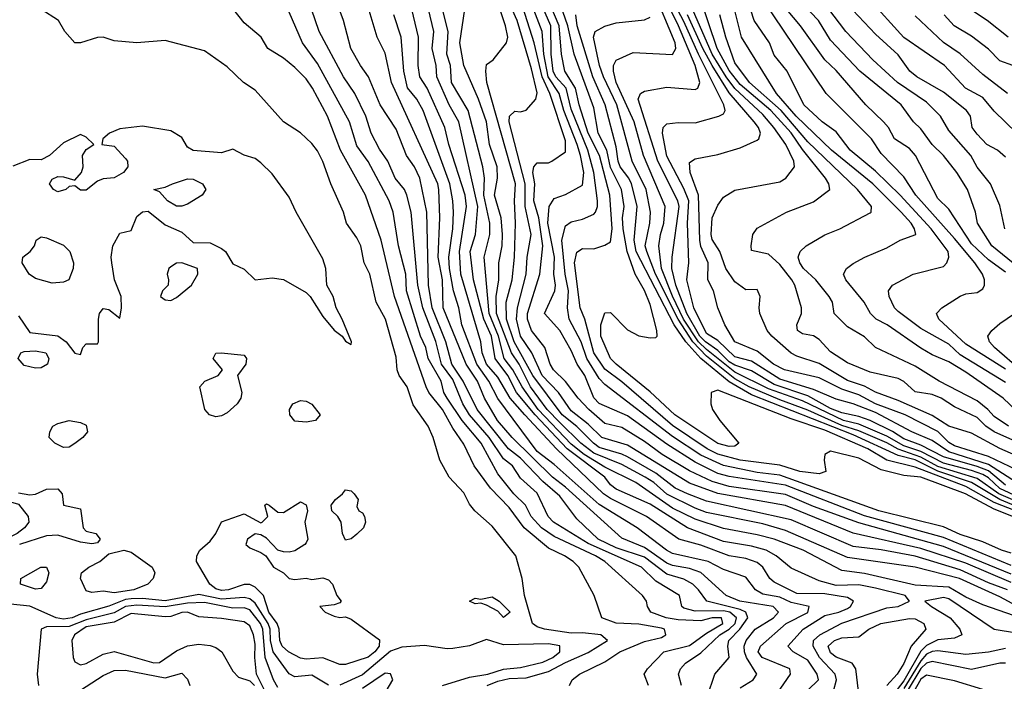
# Model space of a CAD drawing. Header units: metres. Extents: x -51132 to -49532, y -231222 to -229437.
# Tile 548 of 656: x -50307 to -50220, y -229688 to -229629. Entities that reach past the tile are written whole.
import ezdxf

# ---------------------------------------------------------------- set-up
doc = ezdxf.new("R2010")
doc.units = ezdxf.units.M
for name, color, linetype in [('CONTOUR_HALF', 8, 'Continuous'), ('CONTOUR_INDEX', 1, 'Continuous'), ('CONTOUR_INTER', 3, 'Continuous')]:
    doc.layers.add(name, color=color, linetype=linetype)

msp = doc.modelspace()

# ---------------------------------------------------------------- linework, layer by layer
at = {"layer": 'CONTOUR_HALF'}
for points, elevation in [([(-50218.468, -229671.759), (-50220.58, -229670.784), (-50221.58, -229669.834), (-50222.08, -229669.55), (-50223.08, -229669.169), (-50225.58, -229668.532), (-50227.58, -229667.511), (-50229.08, -229667), (-50230.58, -229666.138), (-50233.08, -229665.075), (-50234.435, -229664.759), (-50238.08, -229662.995), (-50241.08, -229661.93), (-50244.08, -229660.454), (-50246.58, -229658.441), (-50247.294, -229657.759), (-50248.608, -229655.759), (-50249.58, -229653.721), (-50250.556, -229651.259), (-50250.802, -229649.259), (-50250.658, -229648.259), (-50250.348, -229647.259), (-50250.248, -229645.759), (-50252.167, -229641.259), (-50252.987, -229638.259), (-50254.582, -229634.759), (-50254.833, -229633.759), (-50254.813, -229633.259), (-50254.58, -229632.787), (-50253.08, -229632.118), (-50249.58, -229632.294), (-50249.288, -229631.759), (-50249.36, -229631.259), (-50253.304, -229621.759)], 25.5), ([(-50215.672, -229674.759), (-50221.08, -229672.626), (-50223.612, -229671.259), (-50227.58, -229669.777), (-50229.08, -229669.627), (-50231.08, -229669.128), (-50233.08, -229668.09), (-50235.58, -229667.465), (-50236.097, -229667.759), (-50236.152, -229668.259), (-50235.988, -229669.259), (-50236.58, -229669.486), (-50238.301, -229669.259), (-50240.08, -229668.703), (-50243.58, -229668.272), (-50245.58, -229667.73), (-50246.529, -229667.259), (-50249.58, -229665.197), (-50254.08, -229661.31), (-50255.58, -229660.199), (-50256.573, -229658.759), (-50257.358, -229655.759), (-50257.789, -229654.759), (-50258.275, -229650.759), (-50258.08, -229649.82), (-50257.58, -229649.486), (-50256.58, -229649.516), (-50255.58, -229649.211), (-50255.08, -229648.901), (-50254.939, -229647.759), (-50255.144, -229644.759), (-50256.078, -229641.259), (-50257.063, -229639.259), (-50257.879, -229636.759), (-50258.184, -229635.259), (-50259.124, -229633.759), (-50259.445, -229632.259), (-50259.639, -229629.759), (-50261.528, -229625.259)], 23.5), ([(-50219.58, -229677.613), (-50225.58, -229675.111), (-50232.58, -229673.192), (-50239.58, -229670.488), (-50244.58, -229669.727), (-50245.58, -229669.435), (-50247.58, -229668.454), (-50250.08, -229666.843), (-50253.58, -229664.336), (-50256.08, -229663.252), (-50256.58, -229662.742), (-50257.378, -229660.759), (-50258.059, -229659.759), (-50258.58, -229658.553), (-50259.58, -229656.779), (-50260.944, -229655.259), (-50260.01, -229653.259), (-50259.963, -229652.759), (-50260.112, -229651.759), (-50260.062, -229650.259), (-50260.636, -229647.259), (-50260.532, -229645.759), (-50260.08, -229645.073), (-50259.08, -229644.692), (-50257.58, -229643.879), (-50257.467, -229642.759), (-50257.76, -229641.259), (-50258.041, -229640.259), (-50259.23, -229637.259), (-50259.632, -229635.759), (-50260.607, -229634.259), (-50260.989, -229632.259), (-50261.139, -229630.259), (-50262.854, -229625.759)], 22.5), ([(-50219.08, -229670.237), (-50221.58, -229668.664), (-50225.08, -229667.533), (-50226.58, -229666.523), (-50228.387, -229665.759), (-50231.58, -229664.026), (-50233.58, -229663.263), (-50235.08, -229662.862), (-50237.08, -229662.011), (-50240.08, -229661.085), (-50242.58, -229659.484), (-50244.08, -229659.1), (-50245.58, -229657.661), (-50246.58, -229657.033), (-50247.703, -229654.759), (-50248.308, -229652.259), (-50248.147, -229650.759), (-50248.271, -229647.259), (-50248.149, -229645.259), (-50248.58, -229644.184), (-50250.08, -229641.318), (-50250.492, -229639.259), (-50250.426, -229638.759), (-50250.08, -229638.435), (-50249.08, -229638.321), (-50247.58, -229638.361), (-50245.474, -229637.759), (-50245.08, -229637.56), (-50244.935, -229637.259), (-50245.045, -229636.759), (-50247.301, -229632.259), (-50248.58, -229629.372), (-50250.475, -229625.759)], 26.5), ([(-50220.08, -229661.388), (-50224.08, -229658.91), (-50225.08, -229657.97), (-50227.58, -229656.588), (-50229.58, -229655.089), (-50229.912, -229654.759), (-50230.381, -229653.759), (-50230.435, -229653.259), (-50230.093, -229652.759), (-50228.254, -229651.759), (-50225.58, -229651.096), (-50225.273, -229650.759), (-50225.096, -229650.259), (-50225.152, -229649.759), (-50226.661, -229647.759), (-50229.408, -229644.759), (-50231.58, -229642.646), (-50233.841, -229640.759), (-50235.08, -229639.154), (-50236.321, -229638.259), (-50237.945, -229636.759), (-50239.416, -229633.759), (-50240.58, -229632.357), (-50240.992, -229631.259), (-50242.348, -229629.259), (-50243.468, -229625.759)], 29.5), ([(-50220.128, -229647.759), (-50220.58, -229645.691), (-50221.413, -229643.759), (-50222.58, -229642.276), (-50223.152, -229641.259), (-50225.08, -229639.041), (-50225.838, -229637.759), (-50227.08, -229636.501), (-50229.633, -229634.759), (-50231.836, -229632.759), (-50234.224, -229630.259), (-50236.864, -229626.759)], 31.5), ([(-50246.517, -229689.259), (-50245.826, -229687.259), (-50244.564, -229685.759), (-50244.68, -229684.759), (-50244.604, -229684.259), (-50243.612, -229683.259), (-50242.917, -229682.259), (-50243.103, -229681.759), (-50243.58, -229681.501), (-50246.552, -229680.759), (-50247.274, -229679.759), (-50247.803, -229679.259), (-50248.58, -229678.83), (-50250.08, -229678.39), (-50252.08, -229676.855), (-50254.58, -229676.054), (-50256.192, -229675.259), (-50258.08, -229673.48), (-50259.58, -229671.469), (-50261.08, -229670.159), (-50263.08, -229668.078), (-50264.147, -229667.259), (-50266.913, -229663.759), (-50268.138, -229661.259), (-50269.148, -229659.759), (-50269.69, -229657.759), (-50270.905, -229654.759), (-50271.235, -229652.759), (-50271.378, -229646.259), (-50271.99, -229643.259), (-50272.462, -229642.259), (-50273.188, -229641.259), (-50274.08, -229638.897), (-50275.524, -229636.759), (-50276.54, -229634.259), (-50277.266, -229633.259), (-50278.103, -229631.759), (-50278.774, -229629.259), (-50279.33, -229627.759)], 17.5), ([(-50219.58, -229679.127), (-50223.58, -229677.407), (-50227.58, -229676.091), (-50233.58, -229674.746), (-50239.58, -229672.285), (-50245.58, -229671.21), (-50248.08, -229670.299), (-50253.58, -229666.939), (-50255.857, -229666.259), (-50257.08, -229665.061), (-50258.58, -229663.879), (-50259.701, -229662.259), (-50261.142, -229660.759), (-50262.059, -229658.759), (-50263.061, -229657.259), (-50263.42, -229655.759), (-50263.336, -229654.759), (-50262.572, -229651.759), (-50262.492, -229650.259), (-50262.116, -229648.259), (-50262.665, -229645.759), (-50262.656, -229643.759), (-50264.082, -229638.259), (-50264.057, -229637.759), (-50263.58, -229637.317), (-50263.08, -229637.374), (-50262.58, -229637.23), (-50261.709, -229636.259), (-50261.58, -229635.689), (-50262.08, -229633.555), (-50263.352, -229629.259), (-50264.037, -229627.759)], 21.5), ([(-50219.069, -229639.259), (-50221.08, -229637.305), (-50222.08, -229636.112), (-50223.613, -229635.259), (-50225.484, -229633.259), (-50229.08, -229630.769), (-50232.245, -229627.259)], 32.5), ([(-50266.021, -229688.259), (-50265.08, -229687.852), (-50264.08, -229687.621), (-50262.58, -229687.569), (-50260.58, -229687.021), (-50259.08, -229686.202), (-50257.08, -229685.319), (-50255.358, -229684.259), (-50255.933, -229683.759), (-50257.58, -229683.575), (-50258.58, -229683.615), (-50260.936, -229683.259), (-50261.58, -229683.047), (-50261.993, -229682.759), (-50262.703, -229680.259), (-50262.916, -229678.759), (-50263.47, -229676.759), (-50265.58, -229674.132), (-50267.125, -229672.759), (-50267.58, -229672.171), (-50268.08, -229671.156), (-50269.396, -229669.759), (-50270.231, -229668.259), (-50270.803, -229666.259), (-50271.247, -229665.259), (-50272.58, -229663.357), (-50273.122, -229661.759), (-50273.811, -229660.759), (-50274.012, -229660.259), (-50274.08, -229659.134), (-50275.031, -229655.759), (-50275.855, -229654.259), (-50276.421, -229651.759), (-50276.94, -229650.759), (-50277.217, -229649.259), (-50277.58, -229648.538), (-50278.499, -229647.259), (-50278.769, -229646.259), (-50279.888, -229643.759), (-50280.58, -229641.787), (-50281.08, -229640.833), (-50281.58, -229640.19), (-50282.58, -229639.249), (-50284.08, -229638.263), (-50286.58, -229635.437), (-50287.626, -229634.759), (-50289.08, -229633.376), (-50291.08, -229631.962), (-50294.58, -229631.04), (-50297.08, -229631.257), (-50299.08, -229631.063), (-50300.08, -229630.739), (-50300.58, -229630.768), (-50302.08, -229631.266), (-50302.58, -229631.264), (-50303.465, -229630.259), (-50304.024, -229629.259), (-50305.591, -229628.259)], 15.5), ([(-50251.719, -229688.259), (-50252.118, -229687.259), (-50251.8, -229686.759), (-50250.373, -229685.259), (-50248.08, -229684.704), (-50246.58, -229683.605), (-50245.133, -229682.759), (-50245.253, -229682.259), (-50246.077, -229682.259), (-50247.08, -229682.513), (-50249.08, -229682.417), (-50250.144, -229682.259), (-50251.516, -229681.759), (-50251.799, -229681.259), (-50251.894, -229680.759), (-50252.25, -229680.259), (-50255.593, -229677.259), (-50256.418, -229676.759), (-50260.08, -229675.039), (-50261.211, -229674.259), (-50262.128, -229673.259), (-50262.612, -229672.259), (-50263.664, -229671.259), (-50265.08, -229669.475), (-50266.55, -229666.759), (-50268.25, -229664.759), (-50269.583, -229662.759), (-50269.874, -229662.259), (-50270.095, -229661.259), (-50271.241, -229659.259), (-50271.472, -229658.259), (-50271.938, -229657.259), (-50273.186, -229653.259), (-50273.241, -229651.759), (-50273.896, -229649.259), (-50274.344, -229646.259), (-50274.699, -229645.259), (-50276.58, -229641.774), (-50277.58, -229640.386), (-50278.233, -229638.259), (-50281.08, -229633.074), (-50282.389, -229631.259), (-50283.58, -229628.532)], 16.5), ([(-50235.309, -229688.759), (-50235.052, -229687.759), (-50235.167, -229687.259), (-50236.573, -229685.759), (-50237.125, -229684.759), (-50237.085, -229684.259), (-50236.541, -229683.759), (-50234.58, -229682.721), (-50230.58, -229681.375), (-50229.58, -229681.259), (-50228.571, -229680.759), (-50228.954, -229680.259), (-50231.58, -229679.632), (-50233.08, -229679.316), (-50235.08, -229679.389), (-50236.58, -229678.978), (-50239.08, -229677.83), (-50240.398, -229676.759), (-50241.278, -229676.259), (-50242.58, -229675.884), (-50245.08, -229675.479), (-50248.255, -229674.259), (-50251.58, -229672.179), (-50254.58, -229670.824), (-50255.08, -229670.453), (-50255.599, -229669.759), (-50258.931, -229667.259), (-50261.78, -229664.259), (-50263.41, -229662.259), (-50264.204, -229660.759), (-50265.313, -229659.259), (-50265.643, -229657.259), (-50266.32, -229655.759), (-50267.221, -229652.259), (-50267.528, -229649.759), (-50267.055, -229648.259), (-50266.846, -229645.759), (-50268.527, -229638.259), (-50269.381, -229636.759), (-50270.482, -229634.259), (-50270.537, -229633.259), (-50270.906, -229631.759), (-50270.755, -229630.259), (-50271.222, -229628.259)], 19.5), ([(-50219.08, -229681.196), (-50220.58, -229680.375), (-50224.162, -229678.759), (-50228.092, -229677.759), (-50234.08, -229676.912), (-50239.58, -229674.492), (-50241.58, -229673.923), (-50246.58, -229672.9), (-50247.58, -229672.528), (-50250.08, -229671.293), (-50251.241, -229670.259), (-50252.023, -229669.759), (-50254.08, -229668.66), (-50256.58, -229667.643), (-50257.728, -229666.759), (-50259.58, -229664.928), (-50260.696, -229663.759), (-50262.189, -229661.759), (-50263.19, -229659.759), (-50263.88, -229658.759), (-50265.207, -229655.259), (-50265.234, -229653.759), (-50264.981, -229652.259), (-50264.976, -229650.759), (-50264.69, -229649.259), (-50264.661, -229648.259), (-50264.776, -229646.759), (-50265.377, -229644.759), (-50265.102, -229643.259), (-50265.133, -229642.259), (-50265.821, -229640.259), (-50266.088, -229638.259), (-50266.79, -229636.259), (-50268.08, -229633.272), (-50268.445, -229631.259), (-50268.005, -229628.259)], 20.5), ([(-50215.58, -229669.415), (-50220.58, -229667.223), (-50223.08, -229665.876), (-50225.08, -229665.24), (-50226.58, -229664.3), (-50229.58, -229662.962), (-50231.58, -229662.245), (-50232.58, -229661.69), (-50234.08, -229661.186), (-50236.58, -229659.699), (-50238.58, -229659.051), (-50239.08, -229658.778), (-50240.792, -229657.259), (-50241.196, -229656.759), (-50241.841, -229655.259), (-50241.916, -229654.759), (-50241.823, -229653.759), (-50242.08, -229653.121), (-50243.08, -229653.161), (-50244.08, -229652.458), (-50244.875, -229651.259), (-50245.392, -229649.759), (-50246.08, -229648.7), (-50246.158, -229648.259), (-50246.065, -229646.759), (-50245.58, -229645.647), (-50245.08, -229644.935), (-50244.08, -229644.324), (-50240.08, -229643.582), (-50239.559, -229643.259), (-50238.78, -229642.259), (-50238.828, -229641.759), (-50239.532, -229640.259), (-50240.616, -229638.759), (-50241.58, -229637.617), (-50244.08, -229635.289), (-50244.849, -229634.259), (-50246.08, -229632.244), (-50247.809, -229628.259)], 27.5), ([(-50220.08, -229651.588), (-50221.58, -229650.508), (-50223.08, -229649.076), (-50225.08, -229646.018), (-50226.08, -229645.049), (-50228.038, -229641.259), (-50228.58, -229640.624), (-50229.915, -229639.759), (-50230.447, -229638.759), (-50230.873, -229638.259), (-50232.448, -229636.759), (-50235.08, -229633.714), (-50236.091, -229632.759), (-50238.236, -229629.759), (-50239.472, -229628.259)], 30.5), ([(-50240.58, -229689.35), (-50239.126, -229687.259), (-50239.193, -229686.759), (-50241.64, -229685.759), (-50242.004, -229685.259), (-50241.805, -229684.759), (-50239.529, -229682.759), (-50237.58, -229681.778), (-50237.476, -229681.259), (-50239.08, -229680.887), (-50240.08, -229680.427), (-50241.58, -229680.137), (-50242.224, -229679.759), (-50243.08, -229678.642), (-50245.08, -229677.976), (-50246.43, -229677.259), (-50249.58, -229676.549), (-50250.124, -229676.259), (-50252.714, -229674.259), (-50256.08, -229672.212), (-50260.08, -229668.639), (-50261.58, -229667.495), (-50265.08, -229662.797), (-50265.872, -229661.259), (-50266.95, -229659.759), (-50268.26, -229656.259), (-50268.521, -229654.759), (-50269.017, -229653.259), (-50269.371, -229651.259), (-50269.432, -229650.259), (-50269.082, -229647.759), (-50269.017, -229646.259), (-50269.055, -229645.259), (-50269.338, -229643.759), (-50271.707, -229637.259), (-50272.253, -229636.259), (-50273.08, -229635.233), (-50273.425, -229633.759), (-50273.635, -229630.759), (-50274.296, -229628.759)], 18.5), ([(-50217.58, -229672.986), (-50220.58, -229671.753), (-50223.08, -229670.258), (-50226.08, -229669.252), (-50228.08, -229668.247), (-50229.58, -229667.856), (-50233.58, -229666.029), (-50242.58, -229662.475), (-50244.58, -229661.328), (-50247.08, -229659.253), (-50248.406, -229657.759), (-50249.433, -229656.259), (-50252.799, -229649.759), (-50252.999, -229648.759), (-50252.718, -229645.759), (-50252.83, -229645.259), (-50253.228, -229643.759), (-50253.453, -229643.259), (-50254.218, -229642.259), (-50254.395, -229641.759), (-50254.58, -229640.479), (-50255.571, -229636.759), (-50256.664, -229634.259), (-50258.055, -229629.759), (-50258.176, -229628.759)], 24.5), ([(-50219.814, -229665.259), (-50221.08, -229664.388), (-50221.631, -229663.759), (-50222.58, -229662.99), (-50225.952, -229661.259), (-50228.08, -229659.929), (-50231.58, -229658.266), (-50232.58, -229657.325), (-50234.08, -229656.427), (-50235.253, -229655.259), (-50235.397, -229654.259), (-50235.702, -229653.759), (-50236.873, -229652.259), (-50237.975, -229651.259), (-50238.298, -229650.759), (-50238.438, -229650.259), (-50238.272, -229649.759), (-50237.737, -229649.259), (-50236.08, -229648.291), (-50234.749, -229647.759), (-50232.08, -229646.317), (-50231.984, -229646.259), (-50231.961, -229645.759), (-50233.183, -229644.259), (-50237.58, -229640.033), (-50239.967, -229637.259), (-50242.769, -229634.759), (-50244.08, -229633.012), (-50244.86, -229630.759), (-50245.405, -229628.759)], 28.5), ([(-50219.431, -229633.259), (-50220.58, -229632.846), (-50221.58, -229631.822), (-50223.08, -229630.662), (-50224.609, -229629.759), (-50225.521, -229628.759)], 33.5), ([(-50218.58, -229660.405), (-50221.036, -229658.259), (-50221.486, -229657.759), (-50221.627, -229657.259), (-50221.285, -229656.759), (-50220.58, -229656.155), (-50218.535, -229654.759)], 30.5), ([(-50307.355, -229658.759), (-50307.08, -229658.619), (-50306.08, -229658.555), (-50305.158, -229658.759), (-50304.874, -229659.259), (-50305.016, -229659.759), (-50305.58, -229660.083), (-50306.08, -229660.098), (-50307.08, -229659.884), (-50307.595, -229659.259), (-50307.355, -229658.759)], 15.5), ([(-50289.619, -229658.759), (-50287.58, -229658.949), (-50287.357, -229659.259), (-50287.42, -229659.759), (-50288.155, -229660.759), (-50287.785, -229662.259), (-50287.861, -229662.759), (-50288.176, -229663.259), (-50289.08, -229664.058), (-50289.58, -229664.343), (-50290.08, -229664.421), (-50290.653, -229664.259), (-50291.06, -229663.759), (-50291.487, -229661.759), (-50291.057, -229661.259), (-50289.882, -229660.759), (-50289.5, -229660.259), (-50290.307, -229659.259), (-50290.08, -229658.787), (-50289.619, -229658.759)], 15.5), ([(-50283.249, -229663.259), (-50282.58, -229662.964), (-50282.08, -229663.021), (-50281.58, -229663.307), (-50280.841, -229664.259), (-50281.252, -229664.759), (-50282.08, -229664.907), (-50283.08, -229664.798), (-50283.526, -229664.259), (-50283.563, -229663.759), (-50283.249, -229663.259)], 15.5), ([(-50303.083, -229664.759), (-50302.08, -229664.938), (-50301.58, -229665.162), (-50301.448, -229665.759), (-50301.876, -229666.259), (-50302.58, -229666.789), (-50303.08, -229667.099), (-50303.58, -229667.152), (-50304.34, -229666.759), (-50304.869, -229666.259), (-50304.793, -229665.759), (-50304.535, -229665.259), (-50304.08, -229665.011), (-50303.083, -229664.759)], 15.5), ([(-50307.58, -229671.167), (-50306.58, -229671.332), (-50306.08, -229671.294), (-50305.08, -229670.829), (-50304.08, -229670.796), (-50303.698, -229671.259), (-50303.593, -229672.259), (-50302.08, -229672.576), (-50301.85, -229674.259), (-50301.58, -229674.552), (-50300.71, -229674.759), (-50300.333, -229675.259), (-50300.58, -229675.594), (-50301.08, -229675.675), (-50302.08, -229675.551), (-50304.08, -229674.922), (-50305.08, -229674.979), (-50307.479, -229675.759)], 15.5), ([(-50278.852, -229671.259), (-50278.58, -229670.883), (-50278.08, -229670.992), (-50277.814, -229671.259), (-50277.472, -229671.759), (-50277.58, -229672.373), (-50277.41, -229672.759), (-50277.08, -229672.928), (-50276.887, -229673.259), (-50276.82, -229673.759), (-50276.997, -229674.259), (-50277.58, -229674.842), (-50278.08, -229675.238), (-50278.58, -229675.358), (-50278.843, -229674.759), (-50278.97, -229673.759), (-50279.253, -229673.259), (-50279.803, -229672.759), (-50279.854, -229672.259), (-50279.478, -229671.759), (-50278.852, -229671.259)], 15.5), ([(-50285.726, -229672.259), (-50285.58, -229672.146), (-50285.351, -229672.259), (-50284.58, -229672.877), (-50284.08, -229672.894), (-50282.58, -229671.976), (-50282.08, -229672.226), (-50281.964, -229672.759), (-50282.185, -229673.759), (-50281.936, -229675.259), (-50282.08, -229675.588), (-50282.177, -229675.759), (-50283.08, -229676.3), (-50283.58, -229676.44), (-50284.08, -229676.404), (-50284.58, -229676.241), (-50285.58, -229675.183), (-50286.08, -229674.89), (-50286.58, -229674.805), (-50287.269, -229675.259), (-50287.429, -229675.759), (-50287.08, -229676.051), (-50286.08, -229676.454), (-50285.645, -229676.759), (-50284.969, -229677.759), (-50284.08, -229678.25), (-50283.58, -229678.773), (-50283.08, -229678.843), (-50282.08, -229678.723), (-50281.58, -229678.836), (-50280.58, -229678.709), (-50280.08, -229678.867), (-50279.724, -229679.259), (-50279.354, -229680.259), (-50278.96, -229680.759), (-50279.08, -229680.918), (-50279.58, -229681.084), (-50280.854, -229681.259), (-50280.397, -229681.759), (-50279.58, -229682.09), (-50279.08, -229682.229), (-50278.58, -229682.174), (-50278.08, -229682.375), (-50275.58, -229684.194), (-50275.601, -229684.759), (-50275.976, -229685.259), (-50276.58, -229685.736), (-50278.58, -229686.381), (-50279.08, -229686.39), (-50280.58, -229685.807), (-50282.08, -229685.906), (-50282.58, -229685.825), (-50283.625, -229685.259), (-50284.184, -229684.759), (-50284.397, -229684.259), (-50284.464, -229683.259), (-50284.628, -229682.759), (-50285.371, -229681.759), (-50285.859, -229680.259), (-50286.58, -229679.524), (-50287.08, -229679.296), (-50287.58, -229679.303), (-50288.963, -229679.759), (-50289.58, -229679.822), (-50290.08, -229679.692), (-50290.598, -229679.259), (-50291.792, -229677.259), (-50291.758, -229676.759), (-50291.506, -229676.259), (-50290.58, -229675.454), (-50290.08, -229674.768), (-50289.58, -229673.722), (-50287.58, -229673.024), (-50286.08, -229673.825), (-50285.969, -229673.759), (-50285.48, -229673.259), (-50285.726, -229672.259)], 15.5), ([(-50298.23, -229676.259), (-50297.58, -229676.415), (-50295.728, -229677.759), (-50295.478, -229678.259), (-50295.627, -229678.759), (-50296.095, -229679.259), (-50297.335, -229679.759), (-50299.08, -229680.022), (-50300.08, -229679.873), (-50301.08, -229679.996), (-50301.58, -229679.849), (-50302.09, -229678.759), (-50301.98, -229678.259), (-50301.349, -229677.759), (-50300.378, -229677.259), (-50299.58, -229676.584), (-50298.23, -229676.259)], 15.5), ([(-50305.6, -229677.759), (-50305.08, -229677.766), (-50304.876, -229678.259), (-50305.08, -229679.069), (-50305.58, -229679.661), (-50306.08, -229679.714), (-50307.411, -229679.259), (-50307.376, -229678.759), (-50305.6, -229677.759)], 15.5), ([(-50284.58, -229688.425), (-50284.968, -229687.759), (-50285.711, -229685.759), (-50285.904, -229683.259), (-50286.129, -229682.759), (-50287.08, -229681.532), (-50287.58, -229681.374), (-50288.58, -229681.403), (-50291.08, -229680.899), (-50292.58, -229680.962), (-50294.58, -229681.279), (-50297.08, -229681.126), (-50298.08, -229681.236)], 14.5), ([(-50267.59, -229680.759), (-50267.08, -229680.516), (-50266.58, -229680.595), (-50265.58, -229680.374), (-50264.958, -229680.759), (-50263.998, -229681.759), (-50264.58, -229682.212), (-50265.08, -229681.664), (-50266.08, -229681.12), (-50266.58, -229680.935), (-50267.08, -229681.017), (-50267.59, -229680.759)], 15.5), ([(-50219.08, -229683.62), (-50221.08, -229683.291), (-50225.08, -229680.571), (-50225.58, -229680.459), (-50227.223, -229680.759), (-50226.62, -229681.259), (-50224.967, -229682.259), (-50224.114, -229683.259), (-50223.953, -229683.759), (-50224.58, -229684.06), (-50226.08, -229684.211), (-50227.08, -229684.717), (-50227.58, -229685.193), (-50229.08, -229687.843), (-50230.942, -229690.259)], 19.5), ([(-50298.08, -229681.236), (-50299.08, -229681.813), (-50301.58, -229682.437), (-50303.08, -229683.027), (-50305.08, -229683.05), (-50305.563, -229683.259), (-50305.92, -229687.259), (-50305.803, -229688.259)], 14.5), ([(-50220.08, -229686.27), (-50220.58, -229686.262), (-50223.08, -229686.819), (-50226.58, -229686.122), (-50227.08, -229686.266), (-50227.58, -229686.741), (-50228.787, -229688.759)], 18.5), ([(-50302.58, -229688.978), (-50300.08, -229687.356), (-50299.08, -229686.929), (-50298.08, -229686.904), (-50294.58, -229687.563), (-50293.08, -229687.144), (-50292.58, -229687.698), (-50292.38, -229688.259)], 14.5), ([(-50275.58, -229689.764), (-50274.396, -229687.759), (-50274.58, -229687.218), (-50275.08, -229687.165), (-50277.08, -229688.505)], 14.5)]:
    msp.add_lwpolyline(points, dxfattribs=dict(at, elevation=elevation))
at = {"layer": 'CONTOUR_INDEX'}
for points, elevation in [([(-50220.08, -229660.208), (-50223.58, -229657.967), (-50225.968, -229655.759), (-50226.183, -229655.259), (-50225.701, -229654.759), (-50224.08, -229653.725), (-50223.58, -229653.528), (-50222.58, -229653.383), (-50222.08, -229653.074), (-50221.923, -229652.759), (-50221.928, -229652.259), (-50222.101, -229651.759), (-50222.782, -229650.759), (-50224.58, -229648.617), (-50228.027, -229644.759), (-50229.08, -229643.123), (-50231.08, -229641.082), (-50231.939, -229639.759), (-50235.983, -229635.759), (-50241.58, -229627.385)], 30), ([(-50218.58, -229682.312), (-50222.08, -229681.101), (-50223.58, -229680.412), (-50225.08, -229679.517), (-50228.08, -229679.349), (-50232.58, -229678.331), (-50234.58, -229678.045), (-50238.004, -229676.259), (-50240.58, -229675.287), (-50242.08, -229674.88), (-50245.08, -229674.338), (-50247.58, -229673.507), (-50249.58, -229672.529), (-50252.83, -229670.259), (-50255.58, -229668.875), (-50257.419, -229667.759), (-50258.58, -229666.852), (-50261.495, -229663.759), (-50262.93, -229661.759), (-50263.737, -229660.259), (-50264.503, -229659.259), (-50265.018, -229657.259), (-50265.842, -229655.259), (-50266.289, -229650.259), (-50265.798, -229648.259), (-50265.79, -229647.259), (-50266.309, -229644.759), (-50266.268, -229643.259), (-50266.413, -229642.259), (-50267.694, -229637.259), (-50269.178, -229634.759), (-50269.279, -229633.259), (-50269.593, -229632.259), (-50269.487, -229630.259), (-50269.987, -229628.259)], 20), ([(-50218.326, -229672.259), (-50220.652, -229671.259), (-50222.58, -229669.903), (-50226.08, -229668.817), (-50227.58, -229667.992), (-50229.58, -229667.29), (-50230.58, -229666.725), (-50233.08, -229665.66), (-50234.58, -229665.185), (-50237.58, -229663.822), (-50240.08, -229662.921), (-50242.803, -229661.759), (-50244.08, -229661.064), (-50246.58, -229659.03), (-50247.797, -229657.759), (-50249.098, -229655.759), (-50251.09, -229651.759), (-50251.857, -229649.759), (-50252.004, -229649.259), (-50251.604, -229647.259), (-50251.534, -229646.259), (-50251.931, -229644.259), (-50253.154, -229641.759), (-50254.54, -229636.759), (-50255.709, -229634.259), (-50256.05, -229633.259), (-50256.594, -229630.759), (-50256.438, -229630.259), (-50255.58, -229629.761), (-50254.58, -229629.465), (-50252.08, -229629.218), (-50251.58, -229628.988)], 25), ([(-50307.58, -229655.458), (-50306.58, -229656.956), (-50304.08, -229657.227), (-50303.361, -229657.759), (-50302.58, -229658.767), (-50302.08, -229658.894), (-50301.865, -229658.259), (-50301.58, -229657.938), (-50300.58, -229657.952), (-50300.47, -229657.759), (-50300.49, -229655.759), (-50300.399, -229655.259), (-50300.08, -229654.82), (-50299.58, -229654.909), (-50298.58, -229655.678), (-50298.432, -229654.759), (-50298.465, -229653.759), (-50299.056, -229652.259), (-50299.306, -229650.759), (-50299.354, -229650.259), (-50299.201, -229649.259), (-50298.58, -229648.13), (-50297.58, -229647.882), (-50297.08, -229646.666), (-50296.58, -229646.227), (-50296.08, -229646.181), (-50294.58, -229647.389), (-50293.08, -229648.046), (-50292.08, -229648.956), (-50290.58, -229649.002), (-50289.58, -229649.502), (-50289.215, -229649.759), (-50288.58, -229650.861), (-50287.58, -229651.323), (-50286.58, -229652.272), (-50285.08, -229652.101), (-50284.08, -229652.234), (-50282.08, -229653.388), (-50281.718, -229653.759), (-50280.58, -229655.535), (-50279.58, -229656.726), (-50278.876, -229657.259), (-50278.58, -229657.721), (-50278.08, -229657.997), (-50278.054, -229657.759), (-50278.866, -229655.759), (-50279.414, -229654.759), (-50279.681, -229653.759), (-50280.246, -229652.759), (-50280.339, -229651.259), (-50280.58, -229650.421), (-50282.959, -229646.259), (-50283.58, -229644.947), (-50285.08, -229642.863), (-50286.08, -229641.891), (-50286.58, -229641.502), (-50287.58, -229641.219), (-50288.58, -229640.687), (-50289.58, -229641.019), (-50292.08, -229640.816), (-50292.58, -229640.492), (-50293.08, -229639.635), (-50294.08, -229639.072), (-50296.58, -229638.655), (-50298.58, -229638.881), (-50299.497, -229639.259), (-50300.09, -229639.759), (-50300.174, -229640.259), (-50299.08, -229640.407), (-50298.08, -229641.51), (-50297.899, -229641.759), (-50297.886, -229642.259), (-50298.276, -229642.759), (-50299.08, -229643.223), (-50300.08, -229643.305), (-50300.58, -229643.524), (-50301.58, -229644.328), (-50302.08, -229644.311), (-50302.58, -229643.927), (-50303.08, -229643.989), (-50303.371, -229644.259), (-50304.08, -229644.468), (-50304.458, -229644.259), (-50304.824, -229643.759), (-50304.58, -229643.332), (-50304.08, -229643.107), (-50303.58, -229643.134), (-50302.58, -229643.438), (-50301.985, -229642.759), (-50301.853, -229642.259), (-50301.898, -229641.259), (-50301.58, -229640.723), (-50300.902, -229640.259), (-50301.58, -229639.605), (-50302.08, -229639.375), (-50303.58, -229640.12), (-50304.817, -229641.259), (-50305.58, -229641.627), (-50306.58, -229641.607), (-50308.08, -229642.195)], 15), ([(-50293.912, -229643.759), (-50292.58, -229643.31), (-50292.08, -229643.346), (-50291.249, -229643.759), (-50290.973, -229644.259), (-50291.281, -229644.759), (-50292.58, -229645.547), (-50293.08, -229645.733), (-50293.58, -229645.74), (-50294.376, -229645.259), (-50295.08, -229644.455), (-50295.59, -229644.259), (-50294.58, -229644.047), (-50293.912, -229643.759)], 15), ([(-50306.009, -229648.759), (-50305.58, -229648.459), (-50305.08, -229648.534), (-50303.58, -229649.196), (-50303.009, -229649.759), (-50302.691, -229650.759), (-50302.731, -229651.259), (-50303.118, -229652.259), (-50303.58, -229652.489), (-50304.58, -229652.554), (-50306.08, -229652.149), (-50306.642, -229651.759), (-50307.238, -229650.759), (-50307.192, -229650.259), (-50306.539, -229649.759), (-50306.171, -229649.259), (-50306.009, -229648.759)], 15), ([(-50294.08, -229651.109), (-50294.257, -229651.259), (-50294.393, -229651.759), (-50294.269, -229652.259), (-50294.307, -229652.759), (-50294.802, -229653.259), (-50294.992, -229653.759), (-50294.58, -229654.05), (-50294.08, -229654.094), (-50293.58, -229653.849), (-50292.245, -229652.759), (-50291.663, -229651.759), (-50291.692, -229651.259), (-50293.08, -229650.773), (-50293.58, -229650.791), (-50294.08, -229651.109)], 15), ([(-50280.08, -229688.211), (-50281.58, -229687.341), (-50283.08, -229687.48), (-50283.58, -229687.218), (-50285.004, -229685.259), (-50285.224, -229684.259), (-50285.27, -229683.259), (-50285.446, -229682.759), (-50286.58, -229680.96), (-50287.08, -229680.568), (-50287.58, -229680.456), (-50289.58, -229680.589), (-50291.58, -229680.176), (-50294.58, -229680.756), (-50296.58, -229680.538), (-50297.58, -229680.553), (-50298.08, -229680.617), (-50299.58, -229681.227), (-50302.08, -229681.936), (-50302.813, -229682.259), (-50303.58, -229682.379), (-50304.246, -229682.259), (-50306.58, -229681.211), (-50310.58, -229680.815)], 15), ([(-50233.111, -229688.759), (-50233.333, -229686.759), (-50233.675, -229686.259), (-50235.08, -229685.744), (-50235.58, -229685.351), (-50235.781, -229684.759), (-50235.244, -229684.259), (-50234.58, -229684.03), (-50233.08, -229683.946), (-50232.175, -229683.259), (-50231.129, -229682.759)], 20), ([(-50231.129, -229682.759), (-50228.58, -229682.307), (-50228.08, -229682.327), (-50227.307, -229682.759), (-50227.141, -229683.259), (-50228.443, -229684.759), (-50229.08, -229686.293), (-50229.662, -229687.259), (-50230.58, -229688.242)], 20), ([(-50269.983, -229688.259), (-50267.58, -229687.518), (-50265.971, -229687.259), (-50264.58, -229686.805), (-50263.08, -229686.66), (-50261.08, -229686.196), (-50260.21, -229685.759), (-50259.593, -229685.259), (-50259.58, -229684.736), (-50260.58, -229684.556), (-50264.58, -229684.636), (-50266.08, -229684.177), (-50267.58, -229684.727), (-50269.08, -229684.98), (-50269.58, -229685.008), (-50271.58, -229684.712), (-50273.58, -229684.855), (-50274.58, -229685.208), (-50277.08, -229687.302), (-50279.08, -229688.233)], 15)]:
    msp.add_lwpolyline(points, dxfattribs=dict(at, elevation=elevation))
at = {"layer": 'CONTOUR_INTER'}
for points, elevation in [([(-50219.58, -229676.511), (-50220.435, -229676.259), (-50222.08, -229675.496), (-50224.08, -229674.868), (-50225.58, -229674.18), (-50231.302, -229672.759), (-50240.08, -229669.594), (-50242.08, -229669.371), (-50245.08, -229668.744), (-50247.08, -229667.813), (-50249.58, -229666.16), (-50255.58, -229661.569), (-50256.08, -229661.031), (-50257.19, -229659.259), (-50257.681, -229657.759), (-50258.749, -229655.759), (-50258.91, -229654.759), (-50258.801, -229653.259), (-50259.103, -229651.759), (-50259.413, -229648.759), (-50259.08, -229647.47), (-50258.58, -229647.139), (-50257.58, -229646.878), (-50256.58, -229646.44), (-50256.418, -229646.259), (-50256.243, -229645.759), (-50256.238, -229645.259), (-50256.555, -229642.759), (-50257.108, -229640.759), (-50258.58, -229637.142), (-50259.019, -229635.259), (-50259.924, -229634.259), (-50260.183, -229633.759), (-50260.347, -229632.259), (-50260.385, -229629.759), (-50262.334, -229625.259)], 23), ([(-50220.08, -229670.49), (-50221.58, -229669.222), (-50222.58, -229668.827), (-50225.58, -229667.98), (-50227.58, -229666.938), (-50229.08, -229666.374), (-50230.08, -229665.728), (-50232.08, -229664.747), (-50233.08, -229664.392), (-50234.58, -229664.075), (-50235.58, -229663.671), (-50237.58, -229662.565), (-50240.58, -229661.548), (-50242.58, -229660.34), (-50244.08, -229659.834), (-50244.58, -229659.535), (-50245.58, -229658.54), (-50246.68, -229657.759), (-50247.173, -229657.259), (-50248.336, -229655.259), (-50249.307, -229652.759), (-50249.642, -229651.259), (-50249.635, -229650.259), (-50248.992, -229645.759), (-50249.119, -229645.259), (-50250.894, -229641.759), (-50252.624, -229636.259), (-50252.436, -229635.759), (-50252.08, -229635.538), (-50250.08, -229635.186), (-50247.58, -229635.378), (-50247.354, -229635.259), (-50247.16, -229634.759), (-50247.572, -229633.259), (-50249.064, -229629.759), (-50251.253, -229625.259)], 26), ([(-50219.905, -229679.759), (-50221.58, -229679.143), (-50224.08, -229677.981), (-50228.08, -229676.779), (-50231.08, -229676.224), (-50233.58, -229675.926), (-50239.08, -229673.565), (-50246.58, -229671.9), (-50248.272, -229671.259), (-50249.343, -229670.759), (-50251.08, -229669.407), (-50253.58, -229667.977), (-50254.08, -229667.724), (-50256.08, -229667.139), (-50256.61, -229666.759), (-50258.08, -229665.288), (-50259.389, -229664.259), (-50261.964, -229660.759), (-50263.626, -229657.759), (-50264.307, -229655.759), (-50264.341, -229654.259), (-50263.795, -229652.259), (-50263.605, -229650.259), (-50263.52, -229647.259), (-50263.612, -229645.259), (-50263.509, -229643.759), (-50266.049, -229634.759), (-50266.143, -229633.759), (-50266.08, -229633.17), (-50265.489, -229632.759), (-50264.302, -229631.259), (-50264.195, -229630.759), (-50264.39, -229629.759), (-50265.58, -229626.176)], 21), ([(-50219.58, -229678.387), (-50225.58, -229675.909), (-50233.08, -229673.834), (-50237.08, -229672.382), (-50239.58, -229671.304), (-50244.58, -229670.591), (-50246.08, -229670.146), (-50248.08, -229669.201), (-50250.52, -229667.759), (-50252.08, -229666.615), (-50254.08, -229665.375), (-50255.58, -229665.006), (-50257.005, -229663.759), (-50257.948, -229662.759), (-50259.08, -229661.275), (-50260.132, -229660.259), (-50260.441, -229659.759), (-50260.897, -229658.259), (-50262.1, -229656.759), (-50262.444, -229655.759), (-50262.437, -229655.259), (-50261.352, -229651.759), (-50261.082, -229649.259), (-50261.447, -229646.759), (-50261.874, -229645.259), (-50261.794, -229643.759), (-50261.966, -229642.759), (-50261.891, -229642.259), (-50261.58, -229641.904), (-50260.58, -229641.895), (-50260.295, -229641.759), (-50259.08, -229640.918), (-50259.08, -229639.932), (-50260.464, -229635.759), (-50261.158, -229634.259), (-50261.843, -229631.259), (-50263.288, -229626.759)], 22), ([(-50216.08, -229673.959), (-50221.08, -229672.016), (-50223.58, -229670.607), (-50228.08, -229668.874), (-50230.58, -229668.256), (-50232.262, -229667.259), (-50236.08, -229665.603), (-50239.08, -229664.609), (-50245.58, -229662.057), (-50246.153, -229662.259), (-50246.186, -229663.259), (-50246.036, -229663.759), (-50245.393, -229664.759), (-50243.713, -229666.759), (-50244.08, -229667.028), (-50244.58, -229667.04), (-50245.58, -229666.796), (-50249.381, -229664.259), (-50251.58, -229662.205), (-50254.58, -229659.758), (-50255.089, -229659.259), (-50255.944, -229657.259), (-50255.956, -229656.259), (-50255.58, -229655.196), (-50255.08, -229655.182), (-50253.58, -229656.7), (-50252.58, -229657.225), (-50251.58, -229657.422), (-50251.08, -229657.398), (-50250.958, -229657.259), (-50250.981, -229656.759), (-50251.58, -229654.468), (-50252.08, -229653.216), (-50252.911, -229651.759), (-50253.608, -229649.759), (-50253.977, -229647.759), (-50254.025, -229646.759), (-50253.871, -229645.759), (-50254.125, -229644.259), (-50255.08, -229642.323), (-50255.406, -229640.759), (-50256.187, -229639.259), (-50256.58, -229637.014), (-50258.312, -229632.259), (-50258.88, -229629.759), (-50259.733, -229627.259)], 24), ([(-50218.08, -229667.09), (-50221.08, -229665.765), (-50221.821, -229665.259), (-50222.58, -229664.48), (-50224.58, -229663.543), (-50225.772, -229662.759), (-50226.58, -229662.453), (-50228.08, -229662.216), (-50229.08, -229661.285), (-50229.58, -229661.012), (-50232.08, -229660.447), (-50234.08, -229659.636), (-50235.58, -229658.65), (-50236.58, -229657.551), (-50237.08, -229657.23), (-50238.08, -229657.055), (-50238.502, -229656.759), (-50238.57, -229656.259), (-50238.16, -229655.259), (-50238.166, -229654.759), (-50238.736, -229652.759), (-50239.021, -229652.259), (-50240.08, -229650.912), (-50241.08, -229649.992), (-50242.58, -229649.666), (-50242.632, -229649.259), (-50242.464, -229648.259), (-50242.08, -229647.687), (-50239.475, -229646.259), (-50237.08, -229645.352), (-50235.645, -229644.259), (-50235.738, -229643.759), (-50236.015, -229643.259), (-50238.08, -229640.702), (-50239.08, -229639.241), (-50240.881, -229637.259), (-50243.58, -229634.957), (-50244.58, -229633.709), (-50245.634, -229631.759), (-50247.153, -229627.259)], 28), ([(-50215.136, -229654.259), (-50221.287, -229649.259), (-50222.545, -229647.259), (-50222.721, -229646.259), (-50223.444, -229644.259), (-50224.381, -229642.759), (-50225.58, -229641.237), (-50226.559, -229640.259), (-50227.58, -229638.878), (-50228.239, -229638.259), (-50229.322, -229636.759), (-50232.985, -229633.759), (-50235.58, -229631.016), (-50236.654, -229629.259), (-50238.097, -229627.759)], 31), ([(-50220.08, -229641.404), (-50220.773, -229640.759), (-50221.712, -229640.259), (-50222.58, -229639.344), (-50223.012, -229638.759), (-50223.158, -229637.759), (-50223.527, -229637.259), (-50225.58, -229635.616), (-50227.928, -229634.259), (-50228.549, -229633.759), (-50229.58, -229632.324), (-50231.58, -229630.475), (-50234.595, -229627.259)], 32), ([(-50258.728, -229688.259), (-50258.485, -229687.759), (-50257.839, -229687.259), (-50255.58, -229686.151), (-50254.255, -229685.259), (-50252.08, -229684.351), (-50250.58, -229683.992), (-50250.17, -229683.759), (-50250.291, -229683.259), (-50250.58, -229683.154), (-50252.58, -229682.801), (-50254.58, -229682.737), (-50255.843, -229682.259), (-50256.547, -229680.259), (-50257.889, -229677.759), (-50258.4, -229677.259), (-50259.176, -229676.759), (-50260.58, -229676.075), (-50262.748, -229674.259), (-50264.08, -229672.462), (-50265.725, -229670.759), (-50267.189, -229668.759), (-50268.08, -229666.858), (-50269.08, -229665.418), (-50269.982, -229663.759), (-50271.184, -229662.259), (-50271.434, -229661.759), (-50274.236, -229653.759), (-50275.424, -229648.759), (-50276.797, -229644.759), (-50279.013, -229640.759), (-50280.193, -229637.759), (-50281.505, -229635.259), (-50282.08, -229634.444), (-50283.08, -229633.428), (-50284.08, -229632.603), (-50285.472, -229631.759), (-50286.059, -229630.759), (-50287.58, -229629.464), (-50288.58, -229628.217)], 16), ([(-50248.788, -229688.259), (-50249.047, -229687.259), (-50248.885, -229686.759), (-50248.449, -229686.259), (-50247.08, -229685.341), (-50245.394, -229683.759), (-50244.555, -229683.259), (-50244.034, -229682.759), (-50243.915, -229682.259), (-50244.514, -229681.759), (-50245.08, -229681.631), (-50247.58, -229681.646), (-50248.58, -229681.378), (-50248.777, -229681.259), (-50248.959, -229680.259), (-50251.08, -229678.999), (-50252.338, -229677.759), (-50257.08, -229675.666), (-50260.128, -229673.759), (-50260.608, -229673.259), (-50261.58, -229671.206), (-50263.08, -229669.857), (-50263.775, -229668.759), (-50264.58, -229668.151), (-50265.843, -229666.259), (-50267.58, -229664.255), (-50268.187, -229663.259), (-50269.08, -229661.097), (-50270.084, -229659.759), (-50270.58, -229657.748), (-50271.713, -229654.759), (-50272.184, -229652.759), (-50272.767, -229646.259), (-50273.149, -229644.759), (-50273.361, -229644.259), (-50274.171, -229643.259), (-50274.817, -229641.759), (-50275.58, -229640.672), (-50276.305, -229639.259), (-50276.769, -229637.759), (-50277.755, -229635.759), (-50278.762, -229634.259), (-50280.927, -229630.259), (-50281.612, -229628.259)], 17), ([(-50243.58, -229688.444), (-50242.446, -229687.759), (-50242.102, -229687.259), (-50243.046, -229685.759), (-50243.219, -229685.259), (-50243.238, -229684.759), (-50243.048, -229684.259), (-50242.27, -229683.259), (-50240.637, -229682.259), (-50240.201, -229681.759), (-50240.653, -229681.259), (-50243.636, -229680.759), (-50244.845, -229680.259), (-50247.08, -229678.237), (-50248.08, -229677.871), (-50249.58, -229677.615), (-50250.08, -229677.405), (-50252.08, -229676.026), (-50254.08, -229675.175), (-50259.08, -229670.646), (-50260.242, -229669.759), (-50263.811, -229666.259), (-50265.106, -229664.759), (-50266.253, -229662.759), (-50266.879, -229661.259), (-50267.884, -229659.759), (-50269.927, -229654.759), (-50269.977, -229652.259), (-50270.374, -229650.259), (-50270.223, -229646.759), (-50270.297, -229644.259), (-50270.409, -229643.759), (-50274.511, -229634.759), (-50275.08, -229632.18), (-50275.768, -229630.759), (-50276.58, -229628.088)], 18), ([(-50237.58, -229688.657), (-50236.642, -229687.759), (-50236.761, -229687.259), (-50237.58, -229686.001), (-50238.886, -229685.259), (-50239.357, -229684.759), (-50238.013, -229683.259), (-50236.08, -229682.05), (-50234.845, -229681.759), (-50234.08, -229681.412), (-50233.822, -229681.259), (-50233.555, -229680.759), (-50234.08, -229680.455), (-50236.08, -229680.126), (-50238.58, -229680.094), (-50240.58, -229679.08), (-50240.965, -229678.759), (-50241.574, -229677.759), (-50242.08, -229677.353), (-50243.08, -229676.991), (-50244.58, -229676.758), (-50247.08, -229675.812), (-50249.037, -229675.259), (-50251.908, -229673.259), (-50255.08, -229671.668), (-50255.696, -229671.259), (-50259.87, -229667.259), (-50262.695, -229664.259), (-50263.977, -229662.759), (-50265.08, -229660.906), (-50266.068, -229659.759), (-50266.459, -229658.759), (-50266.586, -229657.759), (-50268.348, -229651.759), (-50268.467, -229649.759), (-50267.851, -229645.759), (-50267.98, -229644.759), (-50269.417, -229640.259), (-50269.775, -229638.759), (-50271.334, -229635.259), (-50271.994, -229634.259), (-50272.137, -229633.259), (-50272.124, -229630.759), (-50272.704, -229628.259)], 19), ([(-50219.08, -229663.885), (-50220.29, -229662.759), (-50223.58, -229660.464), (-50225.08, -229659.534), (-50226.58, -229658.92), (-50227.58, -229658.341), (-50230.55, -229656.259), (-50231.534, -229655.759), (-50232.024, -229655.259), (-50232.601, -229654.259), (-50234.211, -229652.259), (-50234.417, -229651.759), (-50234.162, -229651.259), (-50233.58, -229650.832), (-50232.555, -229650.259), (-50230.58, -229649.436), (-50229.42, -229648.759), (-50228.016, -229648.259), (-50228.137, -229647.759), (-50228.437, -229647.259), (-50229.307, -229646.259), (-50231.839, -229643.759), (-50235.498, -229640.759), (-50238.616, -229637.759), (-50240.363, -229635.759), (-50243.468, -229630.759), (-50244.084, -229628.259)], 29), ([(-50219.846, -229630.759), (-50221.697, -229629.259), (-50223.08, -229628.345)], 34), ([(-50219.08, -229669.126), (-50221.58, -229667.951), (-50224.58, -229666.989), (-50225.08, -229666.713), (-50226.08, -229665.734), (-50228.959, -229664.259), (-50231.6, -229663.259), (-50233.08, -229662.467), (-50234.58, -229661.964), (-50236.58, -229660.969), (-50239.669, -229660.259), (-50240.63, -229659.759), (-50242.08, -229658.613), (-50244.064, -229657.759), (-50244.952, -229656.259), (-50245.581, -229654.759), (-50245.952, -229653.259), (-50246.462, -229652.259), (-50246.428, -229650.759), (-50247.08, -229649.32), (-50247.162, -229648.759), (-50247.281, -229644.759), (-50248.019, -229642.759), (-50248.08, -229641.873), (-50247.58, -229641.55), (-50245.58, -229641.142), (-50243.58, -229640.553), (-50242.08, -229639.88), (-50241.929, -229639.759), (-50241.793, -229639.259), (-50241.973, -229638.759), (-50242.341, -229638.259), (-50244.58, -229635.674), (-50246.089, -229633.259), (-50246.908, -229631.759), (-50248.272, -229628.759)], 27), ([(-50219.88, -229635.759), (-50222.08, -229634.052), (-50224.08, -229632.235), (-50225.58, -229631.212), (-50228.08, -229628.846)], 33), ([(-50314.31, -229670.759), (-50313.08, -229670.606), (-50310.58, -229671.785), (-50308.08, -229672.008), (-50307.58, -229672.182), (-50306.722, -229673.259), (-50306.662, -229673.759), (-50307.051, -229674.259), (-50307.701, -229674.759), (-50310.08, -229675.942), (-50311.08, -229676.036), (-50311.58, -229675.774), (-50311.924, -229675.259), (-50312.58, -229674.807), (-50314.08, -229674.729), (-50314.58, -229674.484), (-50315.27, -229673.759), (-50316.58, -229673.073), (-50316.883, -229672.759), (-50317.119, -229672.259), (-50316.73, -229671.759), (-50316.08, -229671.239), (-50314.31, -229670.759)], 16), ([(-50292.58, -229681.749), (-50293.08, -229681.764), (-50294.08, -229682.146), (-50294.58, -229682.158), (-50297.58, -229681.863), (-50299.08, -229682.645), (-50301.58, -229683.056), (-50302.618, -229683.759), (-50302.851, -229684.259), (-50302.737, -229685.759), (-50302.58, -229686.155), (-50302.08, -229686.409), (-50301.58, -229686.296), (-50300.08, -229685.463), (-50299.08, -229685.242), (-50295.58, -229686.248), (-50295.08, -229686.209), (-50293.58, -229685.191), (-50292.58, -229684.733), (-50291.58, -229684.581), (-50290.58, -229684.715), (-50290.08, -229684.884), (-50289.55, -229685.259), (-50288.58, -229686.986), (-50288.08, -229687.506), (-50287.08, -229687.834), (-50286.641, -229688.259)], 14), ([(-50285.475, -229689.259), (-50286.468, -229687.259), (-50286.615, -229685.759), (-50286.58, -229684.58), (-50286.739, -229683.759), (-50287.08, -229682.965), (-50287.58, -229682.594), (-50289.58, -229682.294), (-50291.58, -229682.17), (-50292.58, -229681.749)], 14), ([(-50220.08, -229684.975), (-50221.58, -229685.296), (-50223.58, -229685.506), (-50226.08, -229685.189), (-50226.58, -229685.237), (-50227.08, -229685.481), (-50227.58, -229686.057), (-50229.08, -229688.53)], 19), ([(-50222.08, -229688.607), (-50224.58, -229687.842), (-50227.08, -229687.344), (-50227.58, -229687.691), (-50228.466, -229689.259)], 18)]:
    msp.add_lwpolyline(points, dxfattribs=dict(at, elevation=elevation))

doc.saveas('drawing.dxf')
